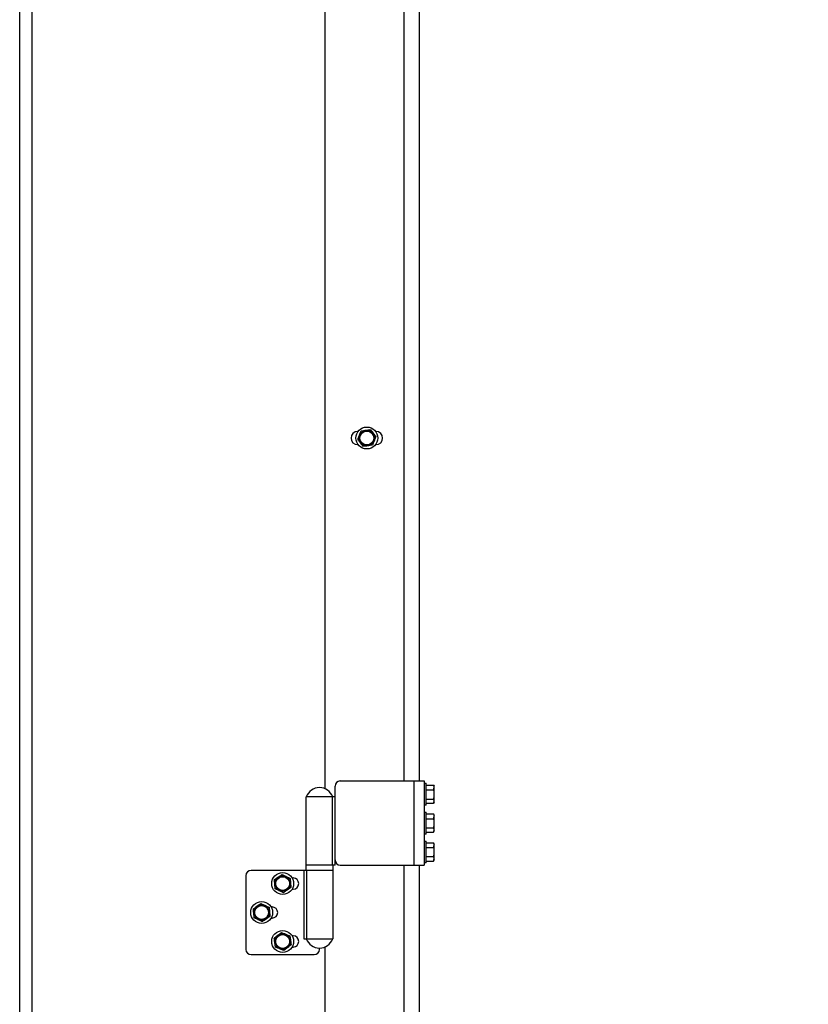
# Model space of a CAD drawing. Header units: inches. Extents: x 170 to 288, y 234 to 248.
# Tile 437 of 480: x 259.701 to 260.326, y 242.041 to 242.821. Entities that reach past the tile are written whole.
import ezdxf

# ---------------------------------------------------------------- set-up
doc = ezdxf.new("R2010")
doc.units = ezdxf.units.IN
doc.header["$LTSCALE"] = 0.25
doc.header["$MEASUREMENT"] = 0
doc.layers.add('ANNOTATIONS', color=1, linetype='Continuous')
doc.layers.add('STANDARD Z GUIDE MOTOR RH', color=7, linetype='Continuous')
doc.styles.add('ARIAL', font='arial.ttf', dxfattribs={"height": 0.09375})
doc.dimstyles.new('STANDARD$0', dxfattribs={"dimtxt": 0.09375, "dimasz": 0.09375, "dimexe": 0.03125, "dimexo": 0.046875, "dimgap": 0.09, "dimtad": 0, "dimtih": 1, "dimtoh": 1, "dimdec": 4, "dimzin": 0, "dimdsep": 46, "dimtxsty": 'ARIAL', "dimcen": 0.09, "dimadec": 0, "dimazin": 0, "dimtfac": 1, "dimtdec": 4, "dimtofl": 0, "dimtmove": 0, "dimatfit": 1, "dimfxl": 1, "dimtolj": 1, "dimtzin": 0, "dimarcsym": 0})

# ---------------------------------------------------------------- blocks, each defined once
blk = doc.blocks.new('*D53')
at = {"layer": 'ANNOTATIONS', "color": 0, "lineweight": -2, "transparency": 16777216}
for p, q in [((259.74769, 244.14378), (261.46263, 244.14378)), ((261.43138, 244.05003), (261.43138, 242.35904)), ((261.43138, 240.23319), (261.43138, 241.92418)), ((260.15394, 240.13944), (261.46263, 240.13944))]:
    blk.add_line(p, q, dxfattribs=at)
at = {"layer": 'ANNOTATIONS', "color": 0, "transparency": 16777216}
for points in [[(261.41575, 244.05003), (261.447, 244.05003), (261.43138, 244.14378)], [(261.41575, 240.23319), (261.447, 240.23319), (261.43138, 240.13944)]]:
    blk.add_solid(points, dxfattribs=at)
at = {"layer": 'defpoints', "color": 0, "transparency": 16777216}
for p in [(259.70081, 244.14378), (261.43138, 244.14378), (260.10706, 240.13944)]:
    blk.add_point(p, dxfattribs=at)
at = {"layer": 'ANNOTATIONS', "color": 0, "transparency": 16777216, "insert": (261.43138, 242.14161), "char_height": 0.09375, "attachment_point": 5, "style": 'ARIAL'}
blk.add_mtext('\\A1;OPENING \\PHEIGHT', dxfattribs=at)

msp = doc.modelspace()

# ---------------------------------------------------------------- linework, layer by layer
at = {"layer": 'STANDARD Z GUIDE MOTOR RH'}
for p, q in [((259.70081, 240.13944), (259.70081, 245.57528)), ((259.71045, 244.18944), (259.71045, 240.13944)), ((260.00498, 243.64778), (260.00498, 242.21778)), ((260.01728, 243.64778), (260.01728, 242.21778)), ((259.94248, 243.58297), (259.94248, 242.21176)), ((259.96889, 242.49465), (259.96852, 242.49465)), ((259.97135, 242.49511), (259.97492, 242.49563)), ((259.97849, 242.49615), (259.98072, 242.49331)), ((259.98311, 242.49465), (259.98274, 242.49465)), ((259.96852, 242.48424), (259.96889, 242.48424)), ((259.97314, 242.48274), (259.9709, 242.48558)), ((259.98028, 242.48377), (259.97671, 242.48326)), ((259.98274, 242.48424), (259.98311, 242.48424)), ((259.95478, 242.21778), (260.02125, 242.21778)), ((260.01311, 242.21778), (260.01311, 242.15111)), ((260.02125, 242.21778), (260.02125, 242.15111)), ((260.02125, 242.21603), (260.02291, 242.21603)), ((260.02291, 242.19869), (260.02291, 242.21603)), ((259.95061, 242.15111), (259.95061, 242.21361)), ((260.02291, 242.21457), (260.02869, 242.21457)), ((260.02291, 242.21066), (260.02869, 242.21066)), ((260.02868, 242.21459), (260.02925, 242.21361)), ((260.02869, 242.21457), (260.02875, 242.21439)), ((260.02869, 242.21066), (260.02925, 242.21261)), ((260.02925, 242.20111), (260.02925, 242.21361)), ((259.92779, 242.14694), (259.92779, 242.20528)), ((259.95061, 242.20528), (259.92779, 242.20528)), ((259.94861, 242.15111), (259.94861, 242.20528)), ((260.02291, 242.20345), (260.02869, 242.20345)), ((260.02925, 242.20111), (260.02868, 242.20014)), ((260.02869, 242.20015), (260.02925, 242.2018)), ((260.02291, 242.19869), (260.02125, 242.19869)), ((260.02125, 242.19311), (260.02291, 242.19311)), ((260.02291, 242.20015), (260.02869, 242.20015)), ((260.02291, 242.17578), (260.02291, 242.19311)), ((260.02291, 242.19166), (260.02869, 242.19166)), ((260.02291, 242.1878), (260.02869, 242.1878)), ((260.02869, 242.19167), (260.02925, 242.19069)), ((260.02869, 242.19166), (260.02874, 242.19151)), ((260.02869, 242.1878), (260.02925, 242.18973)), ((260.02925, 242.17819), (260.02925, 242.19069)), ((260.02291, 242.18059), (260.02869, 242.18059)), ((260.02291, 242.17723), (260.02869, 242.17723)), ((260.02869, 242.17723), (260.02925, 242.17891)), ((260.02925, 242.17819), (260.02869, 242.17722)), ((260.02291, 242.17578), (260.02125, 242.17578)), ((260.02125, 242.17019), (260.02291, 242.17019)), ((260.02291, 242.15286), (260.02291, 242.17019)), ((260.02291, 242.16874), (260.02869, 242.16874)), ((260.02291, 242.16523), (260.02869, 242.16523)), ((260.02869, 242.16875), (260.02925, 242.16778)), ((260.02869, 242.16523), (260.02925, 242.16699)), ((260.02925, 242.15528), (260.02925, 242.16778)), ((260.02291, 242.15801), (260.02869, 242.15801)), ((260.02291, 242.15431), (260.02869, 242.15431)), ((260.02869, 242.15431), (260.02925, 242.15616)), ((260.02925, 242.15528), (260.02869, 242.15431)), ((259.94879, 242.14694), (259.88412, 242.14694)), ((259.92596, 242.14694), (259.92596, 242.09278)), ((259.95061, 242.15111), (259.92779, 242.15111)), ((259.92796, 242.14694), (259.92796, 242.09278)), ((259.94879, 242.15111), (259.94879, 242.09278)), ((259.95478, 242.15111), (260.02125, 242.15111)), ((260.00498, 242.15111), (260.00498, 240.74778)), ((260.01728, 242.15111), (260.01728, 240.74778)), ((260.02291, 242.15286), (260.02125, 242.15286)), ((259.87995, 242.14278), (259.87995, 242.08444)), ((259.90261, 242.13963), (259.90558, 242.14168)), ((259.91507, 242.14062), (259.91535, 242.13702)), ((259.91745, 242.14094), (259.91658, 242.14094)), ((259.90318, 242.13244), (259.90289, 242.13603)), ((259.91564, 242.13342), (259.91266, 242.13138)), ((259.91658, 242.13211), (259.91745, 242.13211)), ((259.88591, 242.11665), (259.88886, 242.11873)), ((259.89836, 242.11776), (259.89868, 242.11417)), ((259.90079, 242.11803), (259.89991, 242.11803)), ((259.88655, 242.10946), (259.88623, 242.11306)), ((259.899, 242.11057), (259.89605, 242.1085)), ((259.89991, 242.10919), (259.90079, 242.10919)), ((259.90242, 242.09337), (259.90525, 242.09561)), ((259.91479, 242.09516), (259.91531, 242.09159)), ((259.91745, 242.09511), (259.91658, 242.09511)), ((259.92596, 242.09278), (259.94879, 242.09278)), ((259.90345, 242.08623), (259.90293, 242.0898)), ((259.91582, 242.08802), (259.91299, 242.08578)), ((259.91658, 242.08628), (259.91745, 242.08628)), ((259.93829, 242.08444), (259.93829, 242.08549)), ((259.94248, 242.0863), (259.94248, 240.74176)), ((259.88412, 242.08028), (259.93412, 242.08028))]:
    msp.add_line(p, q, dxfattribs=at)
for centre, radius in [((259.97581, 242.48944), 0.00867), ((259.97581, 242.48944), 0.00625), ((259.97581, 242.48944), 0.00547), ((259.90912, 242.13653), 0.00867), ((259.90912, 242.13653), 0.00625), ((259.90912, 242.13653), 0.00547), ((259.89245, 242.11361), 0.00867), ((259.89245, 242.11361), 0.00625), ((259.89245, 242.11361), 0.00547), ((259.90912, 242.09069), 0.00867), ((259.90912, 242.09069), 0.00625), ((259.90912, 242.09069), 0.00547)]:
    msp.add_circle(centre, radius, dxfattribs=at)
for centre, radius, start, end in [((259.96852, 242.48944), 0.00521, 90, 270), ((259.98311, 242.48944), 0.00521, 270, 90), ((259.95478, 242.21361), 0.00417, 90, 180), ((259.93829, 242.20136), 0.01121, 20.44434, 159.55566), ((259.95478, 242.15528), 0.00417, 180, 270), ((259.88412, 242.14278), 0.00417, 90, 180), ((259.91745, 242.13653), 0.00442, 270, 90), ((259.90079, 242.11361), 0.00442, 270, 90), ((259.91745, 242.09069), 0.00442, 270, 90), ((259.93829, 242.09669), 0.01121, 200.44434, 339.55566), ((259.88412, 242.08444), 0.00417, 180, 270), ((259.93412, 242.08444), 0.00417, 270, 0)]:
    msp.add_arc(centre, radius, start, end, dxfattribs=at)
for points, knots in [([(259.96867, 242.48841), (259.96878, 242.48869), (259.96922, 242.48979), (259.96967, 242.49092), (259.97001, 242.49176)], [0, 0, 0, 0, 0.257541, 1, 1, 1, 1]), ([(259.97001, 242.49176), (259.97013, 242.49207), (259.97059, 242.4932), (259.97103, 242.49431), (259.97135, 242.49511)], [0, 0, 0, 0, 0.268646, 1, 1, 1, 1]), ([(259.97492, 242.49563), (259.97501, 242.49564), (259.97621, 242.49582), (259.97739, 242.49599), (259.97849, 242.49615)], [0, 0, 0, 0, 0.070203, 1, 1, 1, 1]), ([(259.98072, 242.49331), (259.98078, 242.49324), (259.98153, 242.49229), (259.98227, 242.49135), (259.98296, 242.49048)], [0, 0, 0, 0, 0.070225, 1, 1, 1, 1]), ([(259.98296, 242.49048), (259.98263, 242.48967), (259.98219, 242.48856), (259.98174, 242.48743), (259.98162, 242.48712)], [0, 0, 0, 0, 0.731394, 1, 1, 1, 1]), ([(259.9709, 242.48558), (259.97085, 242.48565), (259.9701, 242.4866), (259.96936, 242.48754), (259.96867, 242.48841)], [0, 0, 0, 0, 0.070219, 1, 1, 1, 1]), ([(259.97671, 242.48326), (259.97662, 242.48325), (259.97542, 242.48307), (259.97423, 242.4829), (259.97314, 242.48274)], [0, 0, 0, 0, 0.0701974, 1, 1, 1, 1]), ([(259.98162, 242.48712), (259.98128, 242.48628), (259.98083, 242.48515), (259.98039, 242.48406), (259.98028, 242.48377)], [0, 0, 0, 0, 0.742459, 1, 1, 1, 1]), ([(260.02925, 242.21261), (260.02925, 242.21266), (260.02924, 242.21332), (260.02895, 242.21397), (260.02869, 242.21457)], [0, 0, 0, 0, 0.070176, 1, 1, 1, 1]), ([(260.02925, 242.20705), (260.02924, 242.20738), (260.02921, 242.2086), (260.02891, 242.20979), (260.02869, 242.21066)], [0, 0, 0, 0, 0.268653, 1, 1, 1, 1]), ([(260.02869, 242.20345), (260.02877, 242.20375), (260.0291, 242.20493), (260.02918, 242.20615), (260.02925, 242.20705)], [0, 0, 0, 0, 0.257536, 1, 1, 1, 1]), ([(260.02925, 242.2018), (260.02925, 242.20184), (260.02924, 242.2024), (260.02895, 242.20294), (260.02869, 242.20345)], [0, 0, 0, 0, 0.0702179, 1, 1, 1, 1]), ([(260.02925, 242.18973), (260.02925, 242.18977), (260.02924, 242.19043), (260.02895, 242.19106), (260.02869, 242.19166)], [0, 0, 0, 0, 0.070201, 1, 1, 1, 1]), ([(260.02925, 242.1842), (260.02924, 242.18452), (260.02921, 242.18574), (260.02891, 242.18693), (260.02869, 242.1878)], [0, 0, 0, 0, 0.268664, 1, 1, 1, 1]), ([(260.02869, 242.18059), (260.02877, 242.18089), (260.0291, 242.18207), (260.02918, 242.18329), (260.02925, 242.1842)], [0, 0, 0, 0, 0.2575548, 1, 1, 1, 1]), ([(260.02925, 242.17891), (260.02925, 242.17895), (260.02924, 242.17952), (260.02895, 242.18007), (260.02869, 242.18059)], [0, 0, 0, 0, 0.070192, 1, 1, 1, 1]), ([(260.02925, 242.16699), (260.02925, 242.16703), (260.02924, 242.16762), (260.02895, 242.1682), (260.02869, 242.16874)], [0, 0, 0, 0, 0.070191, 1, 1, 1, 1]), ([(260.02925, 242.16162), (260.02924, 242.16195), (260.02921, 242.16317), (260.02891, 242.16436), (260.02869, 242.16523)], [0, 0, 0, 0, 0.2686179, 1, 1, 1, 1]), ([(260.02869, 242.15801), (260.02877, 242.15831), (260.0291, 242.15949), (260.02918, 242.16071), (260.02925, 242.16162)], [0, 0, 0, 0, 0.2575536, 1, 1, 1, 1]), ([(260.02925, 242.15616), (260.02925, 242.15621), (260.02924, 242.15683), (260.02895, 242.15744), (260.02869, 242.15801)], [0, 0, 0, 0, 0.070219, 1, 1, 1, 1]), ([(259.90289, 242.13603), (259.90288, 242.13612), (259.90279, 242.13733), (259.90269, 242.13852), (259.90261, 242.13963)], [0, 0, 0, 0, 0.070181, 1, 1, 1, 1]), ([(259.90558, 242.14168), (259.90565, 242.14172), (259.90665, 242.14242), (259.90764, 242.14309), (259.90855, 242.14372)], [0, 0, 0, 0, 0.070187, 1, 1, 1, 1]), ([(259.90855, 242.14372), (259.90934, 242.14335), (259.91041, 242.14284), (259.91151, 242.14231), (259.91181, 242.14217)], [0, 0, 0, 0, 0.731385, 1, 1, 1, 1]), ([(259.91181, 242.14217), (259.91263, 242.14178), (259.91373, 242.14126), (259.91479, 242.14075), (259.91507, 242.14062)], [0, 0, 0, 0, 0.742456, 1, 1, 1, 1]), ([(259.90643, 242.13089), (259.90614, 242.13103), (259.90503, 242.13155), (259.90396, 242.13206), (259.90318, 242.13244)], [0, 0, 0, 0, 0.26862, 1, 1, 1, 1]), ([(259.90969, 242.12933), (259.90942, 242.12946), (259.90836, 242.12997), (259.90725, 242.13049), (259.90643, 242.13089)], [0, 0, 0, 0, 0.257548, 1, 1, 1, 1]), ([(259.91266, 242.13138), (259.91259, 242.13133), (259.91159, 242.13064), (259.91061, 242.12996), (259.90969, 242.12933)], [0, 0, 0, 0, 0.070187, 1, 1, 1, 1]), ([(259.91535, 242.13702), (259.91536, 242.13694), (259.91545, 242.13572), (259.91555, 242.13453), (259.91564, 242.13342)], [0, 0, 0, 0, 0.070181, 1, 1, 1, 1]), ([(259.88623, 242.11306), (259.88622, 242.11314), (259.88611, 242.11436), (259.88601, 242.11554), (259.88591, 242.11665)], [0, 0, 0, 0, 0.070197, 1, 1, 1, 1]), ([(259.88886, 242.11873), (259.88893, 242.11877), (259.88993, 242.11947), (259.89091, 242.12016), (259.89181, 242.1208)], [0, 0, 0, 0, 0.070184, 1, 1, 1, 1]), ([(259.89181, 242.1208), (259.8926, 242.12043), (259.89368, 242.11993), (259.89479, 242.11942), (259.89509, 242.11928)], [0, 0, 0, 0, 0.7313802, 1, 1, 1, 1]), ([(259.89509, 242.11928), (259.89591, 242.1189), (259.89702, 242.11838), (259.89808, 242.11789), (259.89836, 242.11776)], [0, 0, 0, 0, 0.742464, 1, 1, 1, 1]), ([(259.88982, 242.10794), (259.88952, 242.10808), (259.88842, 242.1086), (259.88734, 242.1091), (259.88655, 242.10946)], [0, 0, 0, 0, 0.268643, 1, 1, 1, 1]), ([(259.89309, 242.10642), (259.89282, 242.10655), (259.89175, 242.10705), (259.89064, 242.10756), (259.88982, 242.10794)], [0, 0, 0, 0, 0.257558, 1, 1, 1, 1]), ([(259.89605, 242.1085), (259.89598, 242.10845), (259.89498, 242.10775), (259.894, 242.10706), (259.89309, 242.10642)], [0, 0, 0, 0, 0.070184, 1, 1, 1, 1]), ([(259.89868, 242.11417), (259.89869, 242.11408), (259.8988, 242.11287), (259.8989, 242.11168), (259.899, 242.11057)], [0, 0, 0, 0, 0.070197, 1, 1, 1, 1]), ([(259.90293, 242.0898), (259.90292, 242.08989), (259.90275, 242.09109), (259.90258, 242.09227), (259.90242, 242.09337)], [0, 0, 0, 0, 0.070167, 1, 1, 1, 1]), ([(259.90525, 242.09561), (259.90532, 242.09566), (259.90628, 242.09641), (259.90722, 242.09715), (259.90809, 242.09784)], [0, 0, 0, 0, 0.07019, 1, 1, 1, 1]), ([(259.90809, 242.09784), (259.9089, 242.09751), (259.91, 242.09707), (259.91114, 242.09662), (259.91144, 242.0965)], [0, 0, 0, 0, 0.731365, 1, 1, 1, 1]), ([(259.91144, 242.0965), (259.91228, 242.09616), (259.91342, 242.09571), (259.91451, 242.09527), (259.91479, 242.09516)], [0, 0, 0, 0, 0.742455, 1, 1, 1, 1]), ([(259.91531, 242.09159), (259.91532, 242.0915), (259.91549, 242.0903), (259.91566, 242.08911), (259.91582, 242.08802)], [0, 0, 0, 0, 0.070209, 1, 1, 1, 1]), ([(259.9068, 242.08489), (259.9065, 242.08501), (259.90536, 242.08547), (259.90426, 242.08591), (259.90345, 242.08623)], [0, 0, 0, 0, 0.268638, 1, 1, 1, 1]), ([(259.91015, 242.08355), (259.90987, 242.08366), (259.90878, 242.0841), (259.90764, 242.08455), (259.9068, 242.08489)], [0, 0, 0, 0, 0.257546, 1, 1, 1, 1]), ([(259.91299, 242.08578), (259.91292, 242.08573), (259.91196, 242.08498), (259.91102, 242.08424), (259.91015, 242.08355)], [0, 0, 0, 0, 0.07019, 1, 1, 1, 1])]:
    msp.add_open_spline(points, degree=3, knots=knots, dxfattribs=at)

# ---------------------------------------------------------------- dimensions: what is measured, and where the dimension line sits
at = {"layer": 'ANNOTATIONS'}
dim = msp.add_linear_dim(base=(261.43138, 244.14378), p1=(260.10706, 240.13944), p2=(259.70081, 244.14378), angle=90, text='OPENING \\PHEIGHT', dimstyle='STANDARD$0', dxfattribs=at)
dim.commit()
dim.dimension.update_dxf_attribs({"geometry": '*D53', "text_midpoint": (261.43138, 242.14161)})

doc.saveas('drawing.dxf')
